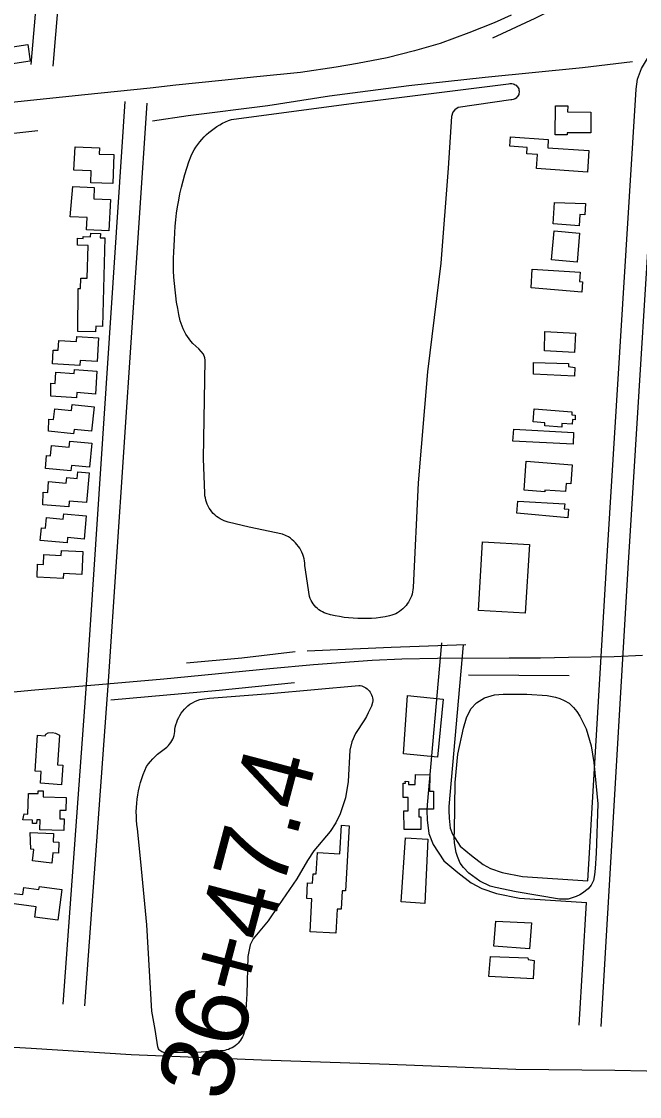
# Model space of a CAD drawing. Extents: x 3598634 to 3636690, y 517270 to 542944.
# Drawn here: x 3617620 to 3618470, y 537972 to 539450 of the extents above; entities that cross this region are included whole.
import ezdxf

# ---------------------------------------------------------------- set-up
doc = ezdxf.new("R2010")
doc.units = 0
for name, color, linetype in [('V-BLDG-OTLN', 7, 'Continuous'), ('V-LEVE-TOET', 7, 'Continuous'), ('V-RAIL-TRAK', 7, 'Continuous'), ('V-ROAD-CNTR', 7, 'Continuous'), ('V-SITE-VEGE', 7, 'Continuous'), ('V-SURV-IDEN', 7, 'Continuous'), ('V-TOPO-SHOR', 7, 'Continuous')]:
    doc.layers.add(name, color=color, linetype=linetype)

msp = doc.modelspace()

# ---------------------------------------------------------------- linework, layer by layer
at = {"layer": 'V-BLDG-OTLN'}
for points in [[(3617585.7, 539412.1), (3617628.2, 539418.5), (3617631.7, 539395.4), (3617574.3, 539386.8), (3617575.1, 539381.9), (3617563.4, 539380.2), (3617562.5, 539385.9), (3617536.7, 539382), (3617535.1, 539393), (3617524.4, 539391.4), (3617522.6, 539403.6), (3617530.7, 539404.9), (3617530.1, 539408.9), (3617543.9, 539411), (3617544.4, 539407.4), (3617566.7, 539410.8), (3617566.1, 539414.4), (3617585.6, 539417.5)], [(3618354.4, 539334), (3618371.1, 539334), (3618370.7, 539325.6), (3618403.2, 539325.2), (3618402.8, 539296.7), (3618370.3, 539297.1), (3618370.2, 539294), (3618353.9, 539294.3)], [(3618400.2, 539272.8), (3618398.2, 539242.9), (3618328, 539247.8), (3618329.4, 539267.1), (3618314.7, 539268.1), (3618315.3, 539276.9), (3618291.6, 539278.6), (3618292.4, 539291.3), (3618344.4, 539287.7), (3618343.6, 539276.1)], [(3617691.6, 539245.4), (3617693.7, 539277.4), (3617727, 539276.4), (3617726.7, 539267.6), (3617746.5, 539267), (3617745.4, 539227.1), (3617714.9, 539228), (3617715.4, 539244.7)], [(3617686.8, 539181.4), (3617690.4, 539223.3), (3617719.7, 539221.9), (3617719, 539206.2), (3617741.9, 539205.1), (3617739.9, 539162.2), (3617709.1, 539163.6), (3617709.9, 539180.3)], [(3618353.2, 539201.3), (3618395.6, 539199.9), (3618394.5, 539184), (3618387.9, 539184.4), (3618386.8, 539169.2), (3618351.1, 539171.7)], [(3617697, 539023.9), (3617697.7, 539082.7), (3617701, 539082.6), (3617701.4, 539097.2), (3617710.2, 539097), (3617711.5, 539142), (3617696.5, 539142.4), (3617696.8, 539151.8), (3617704.5, 539151.5), (3617704.6, 539154.1), (3617714.7, 539153.8), (3617714.9, 539158.7), (3617728.2, 539158.4), (3617728.1, 539152.7), (3617734.5, 539152.5), (3617731.1, 539030.6), (3617721.9, 539030.8), (3617721.6, 539023.2)], [(3618348.9, 539122.1), (3618352.5, 539161.9), (3618387.4, 539158.9), (3618384, 539119.1)], [(3618322.1, 539109.4), (3618388.3, 539105.2), (3618387.6, 539092.5), (3618391.4, 539092.2), (3618390.5, 539077.9), (3618321, 539083.5)], [(3618339.9, 539023.8), (3618381.8, 539021.5), (3618380.3, 538994.7), (3618339, 538997)], [(3617662.3, 538979.2), (3617663.3, 538998.2), (3617670.2, 538997.8), (3617671, 539011.4), (3617695.2, 539010), (3617695.6, 539016.7), (3617725.4, 539015), (3617723.6, 538982.5), (3617700.2, 538983.8), (3617699.8, 538977)], [(3618324.3, 538981), (3618372.3, 538979.9), (3618372.2, 538975.6), (3618381, 538974.4), (3618380.7, 538962.3), (3618324, 538965)], [(3617660.2, 538934.9), (3617660.1, 538952.6), (3617665.8, 538952.2), (3617667, 538967.8), (3617692.3, 538965.9), (3617692.7, 538971.5), (3617723.5, 538969.3), (3617721.3, 538937.7), (3617695.9, 538939.6), (3617695.4, 538932.3)], [(3617656.9, 538886.8), (3617657.3, 538903.2), (3617663.8, 538902.5), (3617665.4, 538917.5), (3617688.6, 538915.1), (3617689.5, 538923.5), (3617719.8, 538920.2), (3617716.1, 538886.5), (3617692, 538889.1), (3617691.3, 538883.1)], [(3618323.6, 538899.4), (3618324.8, 538917.2), (3618376.9, 538913.4), (3618376.7, 538909.3), (3618381.6, 538908.7), (3618381.2, 538902.4), (3618377.9, 538902.6), (3618377.4, 538896.2), (3618363.2, 538897.3), (3618362.9, 538892.2), (3618339.6, 538893.9), (3618339.9, 538898.2)], [(3618295.6, 538873.1), (3618297.1, 538889.4), (3618379.3, 538885), (3618378.5, 538868.7)], [(3617652.5, 538835.3), (3617653.9, 538853.1), (3617659.6, 538852.6), (3617661, 538867.1), (3617685.2, 538864.8), (3617686, 538873), (3617716.5, 538870.2), (3617713.4, 538837.3), (3617688.4, 538839.6), (3617687.7, 538832)], [(3618311.2, 538805.4), (3618314.2, 538845.2), (3618377.4, 538840.4), (3618375.5, 538814), (3618369, 538814.5), (3618368.2, 538803.5), (3618339.9, 538805.6), (3618339.7, 538803.3)], [(3617649.2, 538785.3), (3617649.5, 538802.8), (3617655.7, 538802.3), (3617657, 538817.2), (3617681.3, 538815.2), (3617681.9, 538822.7), (3617696.3, 538821.5), (3617697.1, 538830.7), (3617712.7, 538829.4), (3617709.3, 538788.4), (3617685.4, 538790.3), (3617684.8, 538782.4)], [(3618367, 538786.5), (3618366.4, 538780), (3618372.2, 538779.5), (3618371.1, 538767.3), (3618301.2, 538773.7), (3618302.7, 538790.3)], [(3617645.5, 538736.5), (3617647, 538753.8), (3617652.8, 538753.3), (3617654.1, 538767.9), (3617677, 538765.8), (3617677.7, 538773.1), (3617708.6, 538770.4), (3617705.7, 538738.3), (3617682.9, 538740.4), (3617682.3, 538733.2)], [(3617641.1, 538685.7), (3617641.8, 538703.9), (3617649.8, 538703.5), (3617650.5, 538716.8), (3617674.3, 538715.6), (3617674.7, 538722.5), (3617704, 538721), (3617702.5, 538689.5), (3617677.4, 538690.7), (3617677.1, 538683.9)], [(3618254.1, 538734.5), (3618318.5, 538730.6), (3618312.8, 538636.3), (3618248.2, 538640.2)], [(3618150.6, 538523.1), (3618199.8, 538518.3), (3618192.1, 538438.2), (3618145.4, 538442.7)], [(3617641.7, 538468.4), (3617652.3, 538467.7), (3617653, 538470), (3617656.4, 538471.9), (3617662.1, 538472.3), (3617666.6, 538471.5), (3617672, 538468.5), (3617669, 538428), (3617676.4, 538427.4), (3617674.6, 538400.4), (3617645.6, 538402.4), (3617646.7, 538418.7), (3617638.4, 538419.2)], [(3618161.6, 538414.7), (3618181.3, 538414), (3618181.1, 538391.8), (3618186.7, 538391.8), (3618186.7, 538367), (3618166.5, 538366.8), (3618166.3, 538356.4), (3618169.3, 538356.1), (3618169.1, 538339), (3618146, 538339), (3618145.5, 538364.6), (3618151.5, 538364.7), (3618151.5, 538382.8), (3618145, 538382.8), (3618145, 538402.5), (3618147.8, 538402.4), (3618147.7, 538405.3), (3618152.2, 538405), (3618152.1, 538400.9), (3618161.3, 538400.7)], [(3617621.5, 538352.2), (3617623.3, 538360.2), (3617628.4, 538360), (3617629.3, 538388.6), (3617642.5, 538388.2), (3617642.6, 538392.2), (3617649.6, 538392), (3617649.4, 538384), (3617681.1, 538383.1), (3617680.5, 538365), (3617672.6, 538365.2), (3617672.2, 538353.6), (3617678.3, 538353.4), (3617677.9, 538337.4), (3617645, 538338.2), (3617645.4, 538352.1), (3617640.6, 538352.2), (3617640.4, 538347.2), (3617634.6, 538347.3), (3617634.8, 538351.8)], [(3618019.1, 538243.4), (3618012.2, 538243.8), (3618013.1, 538265.4), (3618020.1, 538265), (3618020.9, 538278.1), (3618025.2, 538277.8), (3618026.8, 538307.2), (3618057.7, 538305.5), (3618059.9, 538344.6), (3618070.7, 538344), (3618065.6, 538254.4), (3618060.7, 538254.7), (3618059.3, 538229.2), (3618054.1, 538229.5), (3618052.2, 538196.3), (3618016.6, 538198.3)], [(3617631.4, 538334.8), (3617663.6, 538333.3), (3617663.1, 538321.7), (3617671.2, 538321.3), (3617670.5, 538306.2), (3617662.9, 538306.6), (3617661.3, 538292.7), (3617635, 538295.9), (3617636.8, 538311.2), (3617632.5, 538311.7)], [(3618174.7, 538237), (3618142.2, 538239.2), (3618148.1, 538327.5), (3618178.5, 538325.5)], [(3617604.7, 538251.4), (3617621.7, 538249.5), (3617622.9, 538259.1), (3617643.7, 538256.4), (3617644.2, 538260.6), (3617675.3, 538256.5), (3617669.7, 538214.2), (3617637.9, 538218.4), (3617639.8, 538232.5), (3617602.9, 538237.4)], [(3618321.3, 538210.5), (3618318.8, 538174.9), (3618269.7, 538178.4), (3618272.1, 538212.9)], [(3618316.9, 538160.1), (3618325.2, 538158.6), (3618323.8, 538133.6), (3618262.8, 538136.5), (3618265, 538164.1), (3618316.1, 538162.4)]]:
    msp.add_lwpolyline(points, close=True, dxfattribs=at)
at = {"layer": 'V-LEVE-TOET'}
msp.add_lwpolyline([(3616701.3, 537984.5), (3616752.8, 537997.7), (3616812.6, 538016.9), (3616895, 538034.7), (3617030.5, 538062.7), (3617076.3, 538066.4), (3617150.1, 538069), (3617198.1, 538067.3), (3617336.8, 538059.3), (3617498.8, 538046), (3617632.8, 538038), (3617770.4, 538029.4), (3617949.7, 538022.2), (3618125.4, 538016), (3618299.9, 538009.3), (3618436.2, 538007.9), (3618523.2, 538006.3)], dxfattribs=at)
at = {"layer": 'V-RAIL-TRAK'}
msp.add_lwpolyline([(3618293.4, 539458.8), (3618270.1, 539448.1), (3618235.1, 539434.2), (3618195.7, 539419.8), (3618160.3, 539409.5), (3618122.7, 539400), (3618081.9, 539392.2), (3618052.7, 539387.4), (3618003.4, 539379.9), (3617943.5, 539373.9), (3617895.4, 539368.7), (3617832.2, 539362.3), (3617796.8, 539358.2), (3617706.7, 539348.9), (3617623.1, 539340.3), (3617540.6, 539331.7)], dxfattribs=at)
at = {"layer": 'V-ROAD-CNTR'}
for points in [[(3617663, 539388.4), (3617684.4, 539639.3), (3617734.8, 540455.5)], [(3617633.1, 539391), (3617654.5, 539641.5), (3617704.2, 540446.7)], [(3618398.9, 538268.3), (3618424.5, 538700), (3618465.4, 539357.1), (3618467, 539370.9), (3618472.8, 539385.4), (3618482.5, 539401.4), (3618504.2, 539412.9), (3618532.1, 539420.1), (3618881, 539452)], [(3618417.1, 538068), (3618454.5, 538698.2), (3618495.3, 539354.5), (3618496.3, 539363.5), (3618499.7, 539371.9), (3618503.9, 539378.8), (3618515.1, 539384.7), (3618537.2, 539390.5), (3618880, 539421.8)], [(3617677.1, 538098.8), (3617710.1, 538551.3), (3617762.5, 539339.8)], [(3617707, 538096.6), (3617740, 538549.3), (3617792.5, 539337.8)], [(3618197.6, 538595.7), (3618177.8, 538372.7), (3618177.4, 538365), (3618178, 538352), (3618179.9, 538333.4), (3618186.2, 538318.3), (3618200.7, 538296), (3618220.1, 538279.7), (3618238.4, 538265.4), (3618252.9, 538257.8), (3618273, 538250.7), (3618305, 538244.6), (3618397.1, 538238.4)], [(3618227.5, 538593), (3618207.7, 538370.5), (3618207.4, 538365), (3618208, 538354.3), (3618209.3, 538340.8), (3618212.8, 538332.3), (3618223.4, 538316.1), (3618239, 538303), (3618254.7, 538290.8), (3618264.9, 538285.4), (3618280.9, 538279.7), (3618308.8, 538274.4), (3618398.9, 538268.3)], [(3616717.2, 538446.2), (3616874.3, 538462), (3617080.9, 538480.4), (3617248.8, 538495.7), (3617329.5, 538502.5), (3617410.7, 538509.2), (3617638.2, 538530.7), (3617726.2, 538538.2), (3617815.6, 538546), (3617961.4, 538560.1), (3618021.6, 538565.6), (3618101.9, 538571.7), (3618143, 538573.6), (3618191.8, 538574.3), (3618290.4, 538574.8), (3618333.6, 538575.1), (3618372.4, 538575.8), (3618435.1, 538576.9), (3618474.1, 538578.6)], [(3618387.1, 538069.8), (3618397.1, 538238.4)]]:
    msp.add_lwpolyline(points, dxfattribs=at)
at = {"layer": 'V-SITE-VEGE'}
for points in [[(3617855.4, 539007.4), (3617852.8, 539010.3), (3617850.3, 539013.5), (3617848, 539016.7), (3617845.8, 539020.1), (3617843.9, 539023.6), (3617842.1, 539027.2), (3617840.6, 539030.9), (3617839.2, 539034.7), (3617838.1, 539038.5), (3617836.2, 539046.9), (3617834.6, 539055.4), (3617833.1, 539063.9), (3617831.9, 539072.5), (3617830.9, 539081.1), (3617830, 539089.7), (3617829.4, 539098.3), (3617829, 539107), (3617828.8, 539115.6), (3617828.8, 539124.3), (3617829.1, 539132.9), (3617829.5, 539141.6), (3617830.1, 539150.2), (3617830.5, 539159.2), (3617831.2, 539168.3), (3617832, 539177.3), (3617833.1, 539186.3), (3617834.4, 539195.3), (3617835.9, 539204.2), (3617837.7, 539213.1), (3617839.7, 539222), (3617841.9, 539230.8), (3617844.3, 539239.5), (3617846.9, 539248.2), (3617849.8, 539256.8), (3617852.9, 539265.3), (3617854.9, 539269.4), (3617857.2, 539273.3), (3617859.6, 539277.1), (3617862.2, 539280.8), (3617864.9, 539284.4), (3617867.9, 539287.9), (3617871, 539291.2), (3617874.2, 539294.4), (3617877.6, 539297.4), (3617881.1, 539300.2), (3617884.7, 539302.9), (3617888.5, 539305.5), (3617892.4, 539307.8), (3617896.4, 539310), (3617900.4, 539312), (3617904.6, 539313.7), (3617908.8, 539315.3), (3618077.1, 539337.8), (3618289.9, 539364.2), (3618291.4, 539364.6), (3618293, 539364.7), (3618294.5, 539364.6), (3618296.1, 539364.3), (3618297.5, 539363.8), (3618298.9, 539363.1), (3618300.2, 539362.2), (3618301.3, 539361.1), (3618302.3, 539359.9), (3618303.1, 539358.6), (3618303.7, 539357.2), (3618304.1, 539355.7), (3618304.3, 539354.2), (3618304.3, 539352.6), (3618304.1, 539351.1), (3618303.7, 539349.6), (3618303, 539348.2), (3618302.2, 539346.8), (3618301.2, 539345.7), (3618300.1, 539344.6), (3618298.8, 539343.7)], [(3618298.8, 539343.7), (3618297.4, 539343), (3618295.9, 539342.5), (3618294.4, 539342.3), (3618292.9, 539342.2), (3618220.5, 539331.9), (3618215.7, 539328.6), (3618213.3, 539325.2), (3618211.4, 539319.4), (3618206.8, 539248.5), (3618196.6, 539117.5), (3618178.2, 538968.4), (3618165.2, 538815.4), (3618158.4, 538671.5), (3618158.1, 538668.5), (3618157.6, 538665.5), (3618157, 538662.6), (3618156.1, 538659.7), (3618155, 538656.9), (3618153.7, 538654.2), (3618152.2, 538651.6), (3618150.5, 538649.1), (3618148.7, 538646.7), (3618146.7, 538644.4), (3618144.5, 538642.3), (3618142.2, 538640.4), (3618139.8, 538638.6), (3618137.2, 538637), (3618134.6, 538635.6), (3618131.8, 538634.4), (3618129, 538633.4), (3618126.1, 538632.6), (3618119.9, 538631.4), (3618113.7, 538630.5), (3618107.4, 538629.7), (3618101.1, 538629.2), (3618094.9, 538628.9), (3618088.6, 538628.8), (3618082.3, 538628.9), (3618076, 538629.3), (3618069.7, 538629.8), (3618063.5, 538630.6), (3618057.2, 538631.6), (3618051.1, 538632.8), (3618044.9, 538634.2), (3618038.8, 538635.8), (3618036.2, 538636.8), (3618033.7, 538638), (3618031.2, 538639.4), (3618028.9, 538641), (3618026.7, 538642.8), (3618024.6, 538644.8), (3618022.8, 538646.9), (3618021, 538649.1), (3618019.5, 538651.5), (3618018.1, 538653.9), (3618016.9, 538656.5), (3618016, 538659.2), (3618009.6, 538701.8), (3618009.4, 538705), (3618009, 538708.1), (3618008.4, 538711.2), (3618007.6, 538714.2), (3618006.5, 538717.2), (3618005.3, 538720.1), (3618003.9, 538722.9), (3618002.4, 538725.6), (3618000.6, 538728.2), (3617998.7, 538730.7), (3617996.7, 538733.1), (3617994.4, 538735.3), (3617992.1, 538737.4), (3617989.6, 538739.3), (3617987, 538741.1), (3617978.8, 538744.9), (3617932.8, 538754.4), (3617904, 538761.5), (3617901.1, 538762.4), (3617898.3, 538763.4), (3617895.6, 538764.7), (3617892.9, 538766.1), (3617890.4, 538767.8), (3617887.9, 538769.5), (3617885.7, 538771.5), (3617883.5, 538773.6), (3617881.5, 538775.9), (3617879.7, 538778.3), (3617878, 538780.8), (3617876.6, 538783.4), (3617875.3, 538786.1), (3617874.2, 538789), (3617873.3, 538791.8), (3617872.6, 538794.8), (3617872.1, 538797.7), (3617871.8, 538800.7), (3617870.2, 538849.2), (3617872.3, 538984.4), (3617871.8, 538987.3), (3617869.9, 538992.5), (3617863.6, 538999.7), (3617855.4, 539007.4)], [(3617930.9, 538164.1), (3617929.8, 538113), (3617926.4, 538061.5), (3617925.7, 538058.9), (3617924.9, 538056.4), (3617923.8, 538053.9), (3617922.5, 538051.6), (3617921.1, 538049.3), (3617919.5, 538047.2), (3617917.8, 538045.1), (3617915.8, 538043.3), (3617913.8, 538041.6), (3617911.6, 538040), (3617909.3, 538038.7), (3617906.9, 538037.5), (3617904.4, 538036.5), (3617901.9, 538035.7), (3617899.3, 538035.1), (3617854.1, 538031.6), (3617815.4, 538032.2), (3617814, 538032.6), (3617812.6, 538033.1), (3617811.3, 538033.9), (3617810.1, 538034.8), (3617809.1, 538035.9), (3617808.2, 538037.2), (3617807.5, 538038.5), (3617807, 538039.9), (3617803.4, 538063.8), (3617799.2, 538089.2), (3617792, 538207.6), (3617783.9, 538294.6), (3617779.2, 538339.9), (3617778.5, 538345.7), (3617778, 538351.5), (3617777.7, 538357.4), (3617777.6, 538363.2), (3617777.8, 538369), (3617778.2, 538374.9), (3617778.8, 538380.7), (3617779.7, 538386.4), (3617780.7, 538392.2), (3617782, 538397.9), (3617783.5, 538403.5), (3617785.2, 538409.1), (3617787.2, 538414.6), (3617789.3, 538420), (3617791.7, 538425.3), (3617794.4, 538429), (3617797.2, 538432.6), (3617800.3, 538436), (3617803.5, 538439.2), (3617806.8, 538442.3), (3617810.3, 538445.2), (3617814, 538448), (3617817.8, 538450.6), (3617819.8, 538452.3), (3617821.8, 538454.2), (3617823.5, 538456.2), (3617825.1, 538458.4), (3617826.6, 538460.7), (3617827.8, 538463.1), (3617828.8, 538465.6), (3617829.6, 538468.2), (3617830.1, 538470.9), (3617830.5, 538473.5), (3617830.6, 538476.2), (3617831.3, 538479.7), (3617832.1, 538483), (3617833.2, 538486.3), (3617834.5, 538489.6), (3617836, 538492.7), (3617837.7, 538495.8), (3617839.5, 538498.7), (3617841.6, 538501.5), (3617843.8, 538504.2), (3617846.2, 538506.7), (3617848.7, 538509.1), (3617851.4, 538511.3), (3617854.7, 538513.1), (3617858, 538514.8), (3617861.4, 538516.2), (3617865, 538517.5), (3617871.6, 538518.5), (3617878.3, 538519.3), (3617961.7, 538526), (3618083.7, 538537.1), (3618085.8, 538536.8), (3618087.8, 538536.3), (3618089.8, 538535.6), (3618091.7, 538534.7), (3618093.5, 538533.6), (3618095.2, 538532.4), (3618096.8, 538530.9), (3618098.2, 538529.4), (3618099.5, 538527.7), (3618100.5, 538525.8), (3618101.4, 538523.9), (3618102.1, 538521.9), (3618102.6, 538519.9), (3618102.9, 538517.8)], [(3618102.9, 538517.8), (3618102.9, 538515.7), (3618102.8, 538513.5), (3618101, 538508.6), (3618098.9, 538503.8), (3618096.6, 538499.1), (3618094.2, 538494.4), (3618091.5, 538489.9), (3618079.3, 538470.9), (3618074.3, 538459.6), (3618071.2, 538447.8), (3618069.1, 538404.9), (3618065.3, 538382.6), (3618058.2, 538360.3), (3618052, 538348.1), (3618044.4, 538336.1), (3618021.7, 538309.6), (3618013.3, 538296.4), (3617998.3, 538271), (3617973.4, 538234.2), (3617959.1, 538213.3), (3617938.5, 538188.6), (3617934.2, 538180.4), (3617930.9, 538164.1)]]:
    msp.add_lwpolyline(points, dxfattribs=at)
msp.add_lwpolyline([(3618215.6, 538336.4), (3618216.1, 538403.7), (3618220.2, 538442.6), (3618227.6, 538478.3), (3618231.9, 538492.4), (3618238.1, 538504.7), (3618245.8, 538513.1), (3618256.9, 538519.8), (3618270.5, 538523.9), (3618282.2, 538525.1), (3618315.1, 538524.8), (3618342.8, 538523.2), (3618354.2, 538520.7), (3618360.3, 538518.8), (3618366.3, 538516.3), (3618373.1, 538512.4), (3618379.1, 538506.8), (3618383.9, 538501.2), (3618387.8, 538494.7), (3618396.7, 538477.5), (3618403.3, 538453.8), (3618407.3, 538431), (3618412.5, 538374.1), (3618410.1, 538306.2), (3618409, 538285.3), (3618408, 538276.6), (3618406.5, 538268.7), (3618403.4, 538262.1), (3618399.3, 538257.3), (3618391.3, 538251.3), (3618387.8, 538248.9), (3618382.7, 538246.7), (3618371.8, 538243.2), (3618359.8, 538242.9), (3618300.1, 538253.1), (3618271.7, 538259.2), (3618264.3, 538261), (3618250.3, 538267.8), (3618235, 538279), (3618227.6, 538286.5), (3618223.3, 538292.6), (3618219.4, 538301.7), (3618217.7, 538307.4), (3618215.3, 538320.7), (3618214.9, 538327.7)], close=True, dxfattribs=at)
at = {"layer": 'V-TOPO-SHOR'}
msp.add_line((3618373.2, 538550.1), (3618234.7, 538551.2), dxfattribs=at)
for points in [[(3618268.1, 539427.6), (3618326.6, 539454.6), (3618383.7, 539483.3)], [(3618460.2, 539394.7), (3618391.3, 539386.2), (3618257.5, 539372.9), (3618152.5, 539361.6), (3618043.2, 539347.5), (3617958.4, 539333.8), (3617849.1, 539320.1), (3617800.1, 539313)], [(3617641.9, 539299.7), (3617517.4, 539285.7), (3617415.2, 539276.8), (3617337.1, 539266.6), (3617314.6, 539263.6), (3617218.7, 539251.4), (3617082.1, 539235.7), (3616967.5, 539223.9), (3616928.1, 539220.2)], [(3618231.1, 538592.9), (3618128.1, 538589.1), (3618012.5, 538584.2)], [(3617996.1, 538583.2), (3617922.6, 538574.7), (3617846.6, 538567.5)], [(3617995.1, 538540.6), (3617891.8, 538529.9), (3617742.7, 538516.9)]]:
    msp.add_lwpolyline(points, dxfattribs=at)

# ---------------------------------------------------------------- texts
at = {"layer": 'V-SURV-IDEN'}
msp.add_text('36+47.4', height=100, rotation=75.1871, dxfattribs=at).set_placement((3617901.4, 537962.1))

doc.saveas('drawing.dxf')
